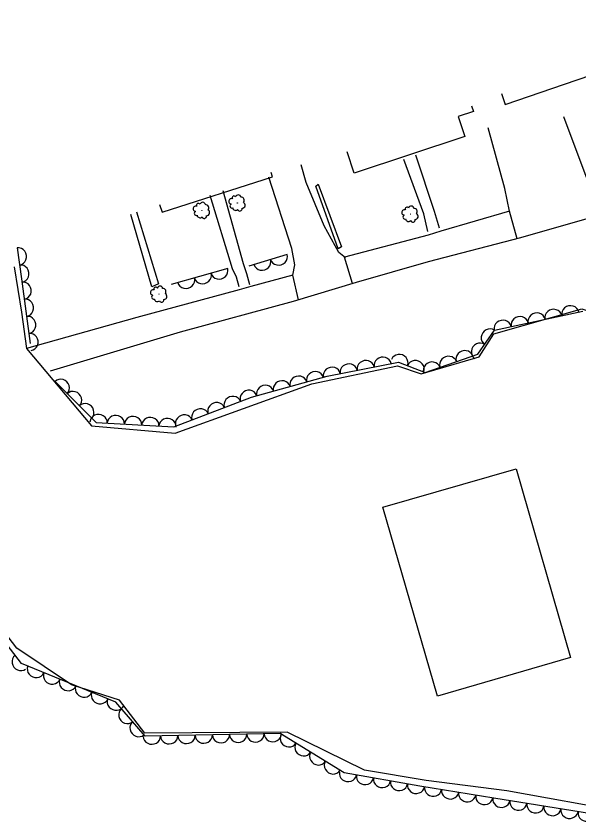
# Model space of a CAD drawing. Extents: x 1722896 to 1754269, y 648279 to 666297.
# Drawn here: x 1724950.4 to 1725080.7, y 664937.9 to 665124.6 of the extents above; entities that cross this region are included whole.
import ezdxf

# ---------------------------------------------------------------- set-up
doc = ezdxf.new("R2010")
doc.units = 0
for name, color, linetype in [('DESIGN - CENTERLINE - Proposed Text', 7, 'Continuous'), ('SURVEY - CENTERLINE - Preliminary', 7, 'Continuous'), ('SURVEY - CENTERLINE - Preliminary Text', 7, 'Continuous'), ('SURVEY - VEGETATION - Features with Text', 7, 'Continuous')]:
    doc.layers.add(name, color=color, linetype=linetype)

msp = doc.modelspace()

# ---------------------------------------------------------------- linework, layer by layer
at = {"layer": 'DESIGN - CENTERLINE - Proposed Text'}
for points in [[(1725077.34, 665108.85), (1725089.51, 665113), (1725087.02, 665120.32)], [(1725062.77, 665106.69), (1725063.62, 665104.17), (1725077.34, 665108.85)], [(1725055.82, 665103.86), (1725056.26, 665102.53), (1725052.69, 665101.35), (1725054.23, 665096.7), (1725028.65, 665088.26), (1725027.02, 665093.18)], [(1725045.66, 665074.74), (1725044.76, 665078.77), (1725040.12, 665091.41)], [(1725048.42, 665075.5), (1725047.21, 665079.31), (1725042.92, 665092.43)], [(1724983.59, 665080.97), (1724984.17, 665079.18), (1725009.69, 665087.41), (1725009.37, 665088.39)], [(1725020.26, 665085.67), (1725025.67, 665071.12), (1725024.93, 665070.67), (1725019.73, 665085.21), (1725020.26, 665085.67)], [(1725004.46, 665062.37), (1725003.76, 665064.92), (1725002.97, 665067.22), (1724998.28, 665084.16)], [(1725002, 665061.89), (1725001.37, 665064.1), (1725000.43, 665066.08), (1724995.28, 665083.04)], [(1724978.19, 665079.25), (1724983.32, 665062.56), (1724981.79, 665061.89), (1724976.95, 665078.62)]]:
    msp.add_lwpolyline(points, dxfattribs=at)
msp.add_lwpolyline([(1725047.9, 664967.06), (1725035.28, 665010.8), (1725066.1, 665019.69), (1725078.72, 664975.96)], close=True, dxfattribs=at)
at = {"layer": 'SURVEY - CENTERLINE - Preliminary'}
for points in [[(1724949.93, 665066.55), (1724951.57, 665056.05), (1724952.74, 665047.59), (1724967.78, 665029.67), (1724987.17, 665027.95), (1725018.79, 665039.4), (1725038.66, 665043.55), (1725044.13, 665041.69), (1725057.58, 665045.65), (1725061, 665050.96), (1725081.37, 665056.76), (1725083.56, 665055.99)], [(1725083.56, 665055.99), (1725089.55, 665051.23), (1725095.29, 665026.26), (1725096.23, 665017.61), (1725134.47, 664975.73), (1725149.9, 664974.71), (1725151.3, 664966.77), (1725152.83, 664957.32), (1725134.54, 664950.2), (1725110.24, 664942.21), (1725091.38, 664940.16), (1725064.01, 664945.12), (1725045.28, 664947.5), (1725030.99, 664949.86), (1725013.14, 664958.71), (1724980.19, 664958.48), (1724974.27, 664966.12), (1724963.19, 664969.68), (1724950.52, 664978.18), (1724944.66, 664985.73)]]:
    msp.add_lwpolyline(points, dxfattribs=at)
at = {"layer": 'SURVEY - CENTERLINE - Preliminary Text'}
for points in [[(1725243.74, 665124.63), (1725221.16, 665117.16), (1725195.02, 665110.51), (1725172.76, 665104.48), (1725152.05, 665098.32), (1725129.63, 665091.82), (1725102.04, 665083.2), (1725080.9, 665077.19), (1725067.13, 665073.25), (1725045.72, 665067.67), (1725029.06, 665062.89), (1725014.47, 665058.46), (1724988.31, 665051.39), (1724958.22, 665042.36)], [(1725085.85, 665078.6), (1725082.6, 665086.87), (1725077.17, 665101.26)], [(1725066.35, 665073.04), (1725064.59, 665079.45), (1725063.54, 665084.71), (1725059.64, 665098.77)], [(1725026.62, 665068.64), (1725025.07, 665069.81), (1725021.68, 665076.05), (1725017.54, 665086.03), (1725016.34, 665090.16)], [(1725015.77, 665058.86), (1725014.44, 665064.61), (1725014.87, 665067.01), (1725014.22, 665070.74), (1725008.86, 665087.29)], [(1725064.59, 665079.45), (1725048.69, 665074.78), (1725045.77, 665073.9), (1725026.41, 665068.8)], [(1725028.26, 665062.65), (1725026.41, 665068.8)], [(1725014.44, 665064.61), (1725004.73, 665061.93), (1725002.02, 665061.22), (1724978.33, 665054.79), (1724952.74, 665047.59)]]:
    msp.add_lwpolyline(points, dxfattribs=at)
at = {"layer": 'SURVEY - VEGETATION - Features with Text'}
for points in [[(1724950.59, 665070.9), (1724951.62, 665063.72), (1724953.61, 665048.73)], [(1725013.08, 665069.41), (1725004.21, 665066.64)], [(1724999.34, 665066.1), (1724986.22, 665062.43)], [(1724959.37, 665039.96), (1724968.87, 665030.46), (1724986.91, 665029.41), (1725004.83, 665036.29), (1725022.4, 665041.17), (1725038.88, 665044.44), (1725045.07, 665042.06), (1725057.26, 665046.3), (1725061.15, 665051.88), (1725081.59, 665056.24)], [(1725259.96, 665003.13), (1725226.48, 664991.86), (1725205.53, 664984.85), (1725192.67, 664976.38), (1725178.72, 664970.06), (1725169.34, 664960.8), (1725151.94, 664949.54), (1725135.52, 664945.83), (1725112.78, 664940.28), (1725091.29, 664938.49), (1725060.93, 664943.41), (1725043.85, 664946.2), (1725026.33, 664949.25), (1725011.48, 664958.38), (1724980.23, 664957.72), (1724973.45, 664965.63), (1724951.58, 664974.58), (1724943.64, 664984.86)]]:
    msp.add_lwpolyline(points, dxfattribs=at)
for centre in [(1724993.34, 665079.6), (1725001.57, 665081.32), (1725041.62, 665078.74), (1724983.45, 665060.19)]:
    msp.add_circle(centre, 0.022, dxfattribs=at)
for centre, radius, start, end in [((1724993.55, 665080.85), 0.631, 8.2566, 165.0455), ((1725000.21, 665081.7), 0.629, 70.3934, 263.8131), ((1725000.8, 665082.51), 0.433, 30.3727, 209.1184), ((1725001.78, 665082.56), 0.631, 8.2566, 165.0455), ((1725002.47, 665081.94), 0.719, 317.3093, 94.8335), ((1724991.97, 665079.99), 0.629, 70.3934, 263.8131), ((1724992.56, 665080.79), 0.433, 30.3727, 209.1184), ((1724994.23, 665080.22), 0.719, 317.3093, 94.8335), ((1724994.45, 665079.09), 0.714, 268.2051, 64.0436), ((1725000.33, 665080.63), 0.479, 113.0121, 290.3312), ((1725001.17, 665080.28), 0.679, 188.2991, 315.1448), ((1725002.15, 665079.97), 0.527, 198.458, 13.4583), ((1725002.68, 665080.81), 0.714, 268.2051, 64.0436), ((1725040.26, 665079.13), 0.629, 70.3934, 263.8131), ((1725040.85, 665079.93), 0.433, 30.3727, 209.1184), ((1725041.83, 665079.99), 0.631, 8.2566, 165.0455), ((1725042.51, 665079.36), 0.719, 317.3093, 94.8335), ((1724992.09, 665078.92), 0.479, 113.0121, 290.3312), ((1724992.93, 665078.57), 0.679, 188.2991, 315.1448), ((1724993.91, 665078.26), 0.527, 198.458, 13.4583), ((1725040.38, 665078.06), 0.479, 113.0121, 290.3312), ((1725042.73, 665078.23), 0.714, 268.2051, 64.0436), ((1725041.21, 665077.71), 0.679, 188.2991, 315.1448), ((1725042.2, 665077.4), 0.527, 198.458, 13.4583), ((1724982.09, 665060.57), 0.629, 70.3934, 263.8131), ((1724982.68, 665061.38), 0.433, 30.3727, 209.1184), ((1724983.66, 665061.43), 0.631, 8.2566, 165.0455), ((1724984.34, 665060.81), 0.719, 317.3093, 94.8335), ((1724982.21, 665059.51), 0.479, 113.0121, 290.3312), ((1724983.04, 665059.16), 0.679, 188.2991, 315.1448), ((1724984.56, 665059.68), 0.714, 268.2051, 64.0436), ((1724984.02, 665058.84), 0.527, 198.458, 13.4583)]:
    msp.add_arc(centre, radius, start, end, dxfattribs=at)
for centre, major_axis in [((1724950.88, 665068.92), (0.28, -1.98)), ((1725011.17, 665068.81), (-1.91, -0.6)), ((1724951.45, 665064.96), (0.28, -1.98)), ((1725007.35, 665067.62), (-1.91, -0.6)), ((1724993.56, 665064.48), (-1.93, -0.54)), ((1724997.41, 665065.56), (-1.93, -0.54)), ((1724951.99, 665061), (0.26, -1.98)), ((1724989.71, 665063.41), (-1.93, -0.54)), ((1724952.51, 665057.03), (0.26, -1.98)), ((1725078.68, 665055.62), (1.96, 0.42)), ((1725070.85, 665053.95), (1.96, 0.42)), ((1725074.77, 665054.79), (1.96, 0.42)), ((1724953.04, 665053.07), (0.26, -1.98)), ((1725063.03, 665052.28), (1.96, 0.42)), ((1725066.94, 665053.12), (1.96, 0.42)), ((1725059.96, 665050.18), (1.14, 1.64)), ((1724953.57, 665049.1), (0.26, -1.98)), ((1725057.68, 665046.9), (1.14, 1.64)), ((1725039.13, 665044.34), (1.87, -0.72)), ((1725050.4, 665043.91), (1.89, 0.66)), ((1725054.17, 665045.22), (1.89, 0.66)), ((1725027.37, 665042.16), (1.96, 0.39)), ((1725031.3, 665042.94), (1.96, 0.39)), ((1725035.22, 665043.71), (1.96, 0.39)), ((1725042.87, 665042.91), (1.87, -0.72)), ((1725046.62, 665042.59), (1.89, 0.66)), ((1725019.58, 665040.38), (1.93, 0.54)), ((1725023.45, 665041.38), (1.96, 0.39)), ((1724960.79, 665038.55), (1.41, -1.41)), ((1725015.72, 665039.31), (1.93, 0.54)), ((1725008.02, 665037.17), (1.93, 0.54)), ((1725011.87, 665038.24), (1.93, 0.54)), ((1724963.62, 665035.72), (1.41, -1.41)), ((1725000.45, 665034.61), (1.87, 0.72)), ((1725004.18, 665036.04), (1.87, 0.72)), ((1724966.45, 665032.89), (1.41, -1.41)), ((1724996.71, 665033.17), (1.87, 0.72)), ((1724992.98, 665031.74), (1.87, 0.72)), ((1724969.44, 665030.43), (2, -0.12)), ((1724973.43, 665030.2), (2, -0.12)), ((1724977.43, 665029.96), (2, -0.12)), ((1724981.42, 665029.73), (2, -0.12)), ((1724985.41, 665029.5), (2, -0.12)), ((1724989.24, 665030.31), (1.87, 0.72)), ((1724951.34, 664974.89), (-1.22, 1.58)), ((1724954.92, 664973.22), (-1.85, 0.76)), ((1724958.63, 664971.7), (-1.85, 0.76)), ((1724962.33, 664970.18), (-1.85, 0.76)), ((1724966.03, 664968.67), (-1.85, 0.76)), ((1724969.73, 664967.15), (-1.85, 0.76)), ((1724973.43, 664965.64), (-1.85, 0.76)), ((1724976.04, 664962.61), (-1.3, 1.52)), ((1724978.64, 664959.57), (-1.3, 1.52)), ((1725005.78, 664958.26), (-2, -0.04)), ((1725009.78, 664958.34), (-2, -0.04)), ((1724981.79, 664957.75), (-2, -0.04)), ((1724985.79, 664957.84), (-2, -0.04)), ((1724989.79, 664957.92), (-2, -0.04)), ((1724993.79, 664958), (-2, -0.04)), ((1724997.79, 664958.09), (-2, -0.04)), ((1725001.79, 664958.17), (-2, -0.04)), ((1725013.44, 664957.17), (-1.7, 1.05)), ((1725016.85, 664955.07), (-1.7, 1.05)), ((1725020.26, 664952.98), (-1.7, 1.05)), ((1725023.67, 664950.89), (-1.7, 1.05)), ((1725027.19, 664949.1), (-1.97, 0.34)), ((1725031.13, 664948.41), (-1.97, 0.34)), ((1725035.07, 664947.73), (-1.97, 0.34)), ((1725039.01, 664947.04), (-1.97, 0.34)), ((1725042.95, 664946.36), (-1.97, 0.34)), ((1725046.9, 664945.7), (-1.97, 0.32)), ((1725050.85, 664945.06), (-1.97, 0.32)), ((1725054.79, 664944.41), (-1.97, 0.32)), ((1725058.74, 664943.76), (-1.97, 0.32)), ((1725062.69, 664943.12), (-1.97, 0.32)), ((1725066.64, 664942.48), (-1.97, 0.32)), ((1725070.59, 664941.84), (-1.97, 0.32)), ((1725074.53, 664941.2), (-1.97, 0.32)), ((1725078.48, 664940.56), (-1.97, 0.32)), ((1725082.43, 664939.92), (-1.97, 0.32))]:
    msp.add_ellipse(centre, major_axis=major_axis, ratio=0.940188, start_param=0, end_param=3.141593, dxfattribs=at)

doc.saveas('drawing.dxf')
